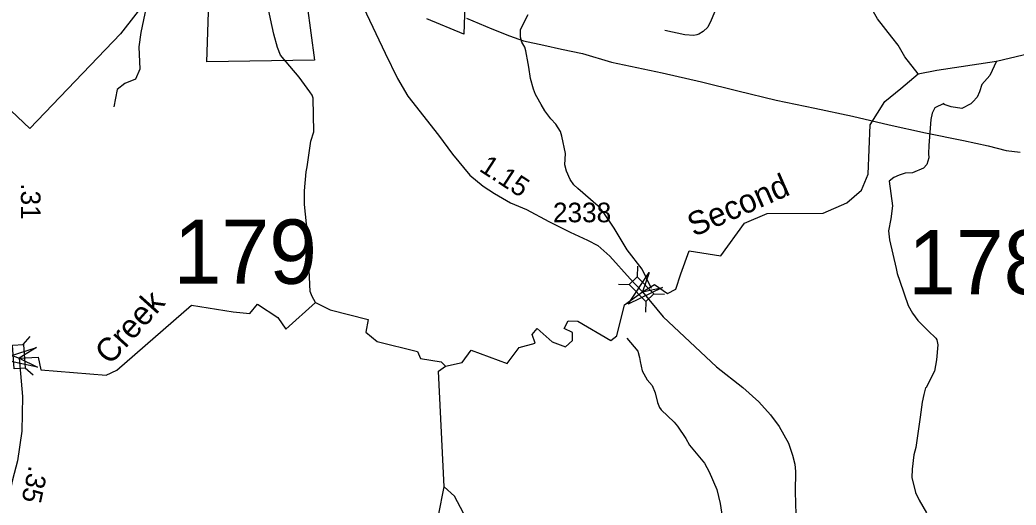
# Model space of a CAD drawing. Extents: x 1473865 to 1648260, y 639067 to 773536.
# Drawn here: x 1581726 to 1588081, y 652286 to 655381 of the extents above; entities that cross this region are included whole.
import ezdxf

# ---------------------------------------------------------------- set-up
doc = ezdxf.new("R2010")
doc.units = 0
for name, color, linetype in [('Exist Boundary Political City Limit New', 7, 'Continuous'), ('Exist Hydrographic Creek Single Shore', 7, 'Continuous'), ('Exist Hydrographic Creek Single Shore Label', 7, 'Continuous'), ('Exist Hydrographic Misc Water Feature', 7, 'Continuous'), ('Exist Railroad Mainline', 7, 'Continuous'), ('Exist Road Non-System Type 51', 7, 'Continuous'), ('Exist Road Secondary Mileage Hundredths English Label', 7, 'Continuous'), ('Exist Road Secondary Structure Standard Bridge Attributed CELL', 7, 'Continuous'), ('Exist Road Secondary Structure Standard Bridge CELL', 7, 'Continuous'), ('Exist Road Secondary Structure Standard Bridge Number Label', 7, 'Continuous'), ('Exist Road Secondary Type 51 Attributed', 7, 'Continuous'), ('Exist Road Secondary Type 51 Number Label', 7, 'Continuous'), ('Map Preparation Boundary City Limit Buffer Line', 7, 'Continuous')]:
    doc.layers.add(name, color=color, linetype=linetype)

msp = doc.modelspace()

# ---------------------------------------------------------------- linework, layer by layer
at = {"layer": 'Exist Boundary Political City Limit New'}
for points in [[(1583511.6, 655823.5), (1583605.5, 655125.2), (1582918.9, 655113.6), (1582936.5, 655688.6)], [(1582660.6, 655670.9), (1582368, 655292.3), (1581788.2, 654687.7), (1580639.4, 655776.3)], [(1584573.6, 655727.9), (1584557.4, 655290.1), (1584322.2, 655387.4)]]:
    msp.add_lwpolyline(points, dxfattribs=at)
at = {"layer": 'Exist Hydrographic Creek Single Shore'}
for points in [[(1584440.5, 653171.7), (1584548.1, 653195.1), (1584604.8, 653274.6), (1584834, 653188.3), (1584910, 653290.5), (1585012.2, 653317.7), (1584994, 653374.5), (1585025.8, 653413.2), (1585121.1, 653326.8), (1585207.4, 653295), (1585250.5, 653335.9), (1585250.5, 653385.9), (1585198.3, 653413.2), (1585223.3, 653460.9), (1585284.5, 653458.6), (1585495.6, 653335.9), (1585534.2, 653365.5), (1585581.9, 653563.1), (1585697.6, 653647.1), (1585774.8, 653692.5), (1585856.5, 653635.8), (1585911, 653663), (1585942.8, 653760.7), (1585995, 653908.3), (1586197, 653876.5), (1586349.5, 654083.7), (1586492.4, 654146.5), (1586850.4, 654149.1), (1587001.4, 654215), (1587094.4, 654295.2), (1587137.5, 654396), (1587150.4, 654711), (1587244.4, 654860), (1587345.4, 654943.3), (1587456.2, 655037.4), (1587575.2, 655060.1), (1587956.4, 655118.1), (1588297, 655199.4)], [(1581488.4, 653410.5), (1581588, 653274.2), (1581721.3, 653222.2), (1581843.3, 653229), (1581859.1, 653147.6), (1582275.4, 653115.6), (1582343.4, 653147.1), (1582821, 653561.6), (1583085.4, 653518.6), (1583191.6, 653507.3), (1583241.3, 653568.3), (1583372.3, 653482.4), (1583422.1, 653407.8), (1583612.3, 653577.3), (1583705.9, 653532), (1583947.7, 653468.7), (1583932.7, 653389.8), (1584005, 653328.7), (1584262.6, 653265.4), (1584280.7, 653220.2), (1584414, 653199.8), (1584440.5, 653171.7)], [(1584432.4, 652402.5), (1584396.7, 653140.7), (1584440.5, 653171.7)], [(1584396.3, 652219.4), (1584432.4, 652402.5)], [(1584725.3, 651914), (1584498.3, 652342.1), (1584432.4, 652402.5)]]:
    msp.add_lwpolyline(points, dxfattribs=at)
at = {"layer": 'Exist Hydrographic Misc Water Feature'}
for points in [[(1587456.2, 655037.4), (1587370.9, 655145), (1587329.6, 655218.9), (1587288, 655271.6), (1587197.2, 655388.7), (1587120.7, 655523.6), (1587039.6, 655602.5), (1586968.1, 655653.4), (1586853.2, 655756.7), (1586809.9, 655821.3), (1586826.7, 655893), (1586799.4, 655961.4), (1586783.8, 655993.6), (1586775.9, 656001.7), (1586748.5, 656058), (1586725.2, 656130.2), (1586721.7, 656174.3)], [(1583612.3, 653577.3), (1583590.3, 653616.5), (1583578.6, 653648.7), (1583568.6, 653830.8), (1583573.6, 653956.4), (1583568.6, 654014.9), (1583553.4, 654079), (1583540.8, 654203.2), (1583541.7, 654291.2), (1583553.1, 654411.1), (1583557.4, 654443), (1583581.8, 654606.7), (1583599.9, 654666.5), (1583596.3, 654882.6), (1583590.5, 654900.7), (1583574.7, 654922.8), (1583507.7, 655015.6), (1583389.2, 655157), (1583369.7, 655205.2), (1583346.7, 655289.5), (1583306.6, 655466)], [(1585754.3, 653668), (1585694.9, 653790.1), (1585600.3, 653915.2), (1585517.8, 654052.1), (1585446.9, 654157), (1585415.3, 654193.3), (1585284.5, 654304.9), (1585260.7, 654329.1), (1585237.2, 654363.4), (1585213.7, 654415.7), (1585202.2, 654455.9), (1585206.9, 654527.8), (1585184.1, 654640.1), (1585174.5, 654668.2), (1585145, 654716.5), (1585113.4, 654750.9), (1585073.9, 654801.4), (1585050.3, 654841.7), (1585022.9, 654890), (1585015.1, 654906.1), (1585003.4, 654938.2), (1584984.1, 655006.4), (1584972.9, 655078.6), (1584969.3, 655102.6), (1584954.1, 655182.8), (1584946.4, 655206.9), (1584928.8, 655239.1), (1584919.1, 655271.2), (1584919.6, 655319.2), (1584968.6, 655414.6)], [(1587956.4, 655118.1), (1587912.7, 655026.3), (1587862.8, 654968.9), (1587848.3, 654921.1), (1587831.9, 654889.2), (1587805.5, 654857.6), (1587791.4, 654845.7), (1587735.1, 654816.4), (1587667.2, 654827.2), (1587622.2, 654842.2), (1587619.3, 654847.7), (1587563.1, 654820.4), (1587546.1, 654785.1), (1587538.2, 654744.7), (1587524.4, 654578.8), (1587521.8, 654528.9), (1587523.9, 654501.1)], [(1587523.9, 654501.1), (1587511.1, 654458.9), (1587490.8, 654435.2), (1587421, 654406), (1587374.4, 654402.6), (1587334.2, 654391), (1587302, 654375.4), (1587270.7, 654352.1)], [(1587270.7, 654352.1), (1587292.1, 654195.5), (1587283.1, 654111.6), (1587266.2, 654035.8), (1587272.5, 653978.6), (1587315.7, 653795.2), (1587323.2, 653763.1), (1587338.7, 653714.9), (1587393, 653558.3), (1587421.3, 653509.9), (1587454.9, 653464.1), (1587519.3, 653396.8), (1587568.8, 653350.2), (1587574.6, 653340.1), (1587582.3, 653308), (1587573.2, 653212.1), (1587560.5, 653140.3), (1587508.2, 653036), (1587503.3, 653033), (1587493.6, 652991.6), (1587482.3, 652942.6), (1587469.1, 652847.3), (1587441.1, 652653.7), (1587428.4, 652605.8), (1587417.5, 652513.9), (1587416.9, 652461.9), (1587439.8, 652365.6), (1587463.3, 652317.3), (1587510.5, 652236.8)], [(1585597.4, 653350.5), (1585668.5, 653266.7), (1585679.4, 653226.5), (1585683.9, 653201.6), (1585695.8, 653143.2), (1585726.5, 653084.6), (1585758.6, 653047.9), (1585779.1, 653001.8), (1585793.6, 652940.8), (1585805.2, 652908.7), (1585817, 652892.5), (1585900.3, 652815.6), (1585921.9, 652789.4), (1585975.1, 652710.7), (1585996.7, 652668.8), (1586093.4, 652553.3), (1586122.8, 652497), (1586171.6, 652384.4), (1586192.6, 652296.2), (1586205.7, 652212)]]:
    msp.add_lwpolyline(points, dxfattribs=at)
at = {"layer": 'Exist Railroad Mainline'}
msp.add_lwpolyline([(1584574.2, 655392.4), (1584735.5, 655324.5), (1584849, 655279.4), (1584938.8, 655248.3), (1585068.5, 655218.9), (1585180.2, 655193.6), (1585314.1, 655166.1), (1585499.5, 655112), (1585822.9, 655044.4), (1586074.4, 654985.7), (1586306, 654929), (1586551.3, 654868.2), (1586797, 654817.6), (1587038.5, 654766.9), (1587271.2, 654710.6), (1587503.5, 654659.7), (1587745, 654611), (1587902.8, 654577.2), (1588018.5, 654547.8), (1588106.5, 654536.9)], dxfattribs=at)
at = {"layer": 'Exist Road Non-System Type 51'}
for points in [[(1582707.5, 655547.5), (1582576.6, 655557.8), (1582548.3, 655544.9), (1582497, 655300.9), (1582484.2, 655208.4), (1582491.9, 655067.2), (1582463.6, 655003), (1582394.3, 654974.7), (1582345.6, 654936.2), (1582325, 654825.7)], [(1586044.8, 655286.7), (1586024.9, 655281.1), (1585967.4, 655284.8), (1585839.9, 655314.3)]]:
    msp.add_lwpolyline(points, dxfattribs=at)
at = {"layer": 'Exist Road Secondary Structure Standard Bridge Attributed CELL'}
for points in [[(1585824.6, 653674.7), (1585606.1, 653566.6), (1585741.3, 653769.5), (1585697.6, 653647.1)], [(1581837.8, 653164.6), (1581599.5, 653216.4), (1581831.7, 653290.7), (1581721.3, 653222.2)]]:
    msp.add_lwpolyline(points, close=True, dxfattribs=at)
at = {"layer": 'Exist Road Secondary Structure Standard Bridge CELL'}
for p, q in [((1585665.7, 653810.7), (1585664.3, 653741.7)), ((1585544.5, 653694.1), (1585613.5, 653692.7)), ((1585768.9, 653632.6), (1585837.8, 653631.2)), ((1585719.1, 653584.7), (1585717.8, 653515.7)), ((1581747, 653310.2), (1581792.3, 653362.3)), ((1581810.9, 653114.3), (1581758.8, 653159.6))]:
    msp.add_line(p, q, dxfattribs=at)
for points in [[(1585664.3, 653741.7), (1585769.1, 653632.8), (1585718.2, 653583.8), (1585613.5, 653692.7)], [(1581688.4, 653154.7), (1581677.8, 653305.4), (1581748.3, 653310.3), (1581758.8, 653159.6)]]:
    msp.add_lwpolyline(points, close=True, dxfattribs=at)
at = {"layer": 'Exist Road Secondary Type 51 Attributed'}
for points in [[(1583638.2, 656048.4), (1584055.4, 655168.7), (1584134.2, 655008.1), (1584201.3, 654893.5), (1584395.4, 654645.8), (1584486.4, 654525.1), (1584595.3, 654390.3), (1584680.9, 654319.5), (1584752.6, 654272.8), (1584856.1, 654213.9), (1584957.9, 654171), (1585099.2, 654095.9), (1585236.7, 654026.7), (1585346.3, 653975.9), (1585412, 653941.4), (1585489.7, 653872.8), (1585618.2, 653728.9), (1585697.6, 653647.1)], [(1586206.2, 655550.2), (1586136.2, 655378.4), (1586114.8, 655334.2), (1586083.9, 655306.2), (1586057.3, 655290), (1586044.8, 655286.7)], [(1585697.6, 653647.1), (1585829.3, 653485.8), (1586169.7, 653167.8), (1586337.4, 653035.5), (1586440.6, 652944.5), (1586514, 652862), (1586569.5, 652787.4), (1586628.5, 652681), (1586654, 652604.9), (1586669.5, 652546.7), (1586673.1, 652500.6), (1586672.1, 652370.6), (1586675, 652226.5), (1586680.2, 652126.5), (1586689.7, 652052.3), (1586748.7, 651911.8), (1586805.5, 651763.4), (1586864.4, 651640.7), (1586907.8, 651536.4)], [(1581721.3, 653222.2), (1581741.6, 652978), (1581737.8, 652757.4), (1581710.4, 652567.6), (1581677.5, 652445.8), (1581631.7, 652230.2), (1581522.4, 651799.9), (1581509.8, 651721.3), (1581505.2, 651661.1), (1581501.6, 651532.6), (1581501.6, 651392.4)]]:
    msp.add_lwpolyline(points, dxfattribs=at)
at = {"layer": 'Map Preparation Boundary City Limit Buffer Line'}
for points in [[(1583511.6, 655823.5), (1583605.5, 655125.2), (1582918.9, 655113.6), (1582936.5, 655688.6)], [(1582660.6, 655670.9), (1582368, 655292.3), (1581788.2, 654687.7), (1580639.4, 655776.3)], [(1584573.6, 655727.9), (1584557.4, 655290.1), (1584322.2, 655387.4)]]:
    msp.add_lwpolyline(points, dxfattribs=at)

# ---------------------------------------------------------------- texts
at = {"layer": 'Exist Hydrographic Creek Single Shore Label'}
for s, rotation, p in [('Second', 23.70265, (1586025.6, 653995.3)), ('Creek', 47.96171, (1582301.3, 653173.9))]:
    msp.add_text(s, height=150, rotation=rotation, dxfattribs=at).set_placement(p)
at = {"layer": 'Exist Road Secondary Mileage Hundredths English Label'}
for s, rotation, p in [('1.15', 326.93588, (1584649.8, 654421.5)), ('.31', 269.91045, (1581732.5, 654338.9)), ('.35', 257.92562, (1581784.2, 652542.1))]:
    msp.add_text(s, height=125, rotation=rotation, dxfattribs=at).set_placement(p)
at = {"layer": 'Exist Road Secondary Structure Standard Bridge Number Label'}
for s, p in [('179', (1582706.1, 653697.5)), ('178', (1587391.4, 653630.2))]:
    msp.add_text(s, height=410.1, dxfattribs=at).set_placement(p)
at = {"layer": 'Exist Road Secondary Type 51 Number Label'}
msp.add_text('2338', height=125, dxfattribs=at).set_placement((1585126.3, 654090))

doc.saveas('drawing.dxf')
